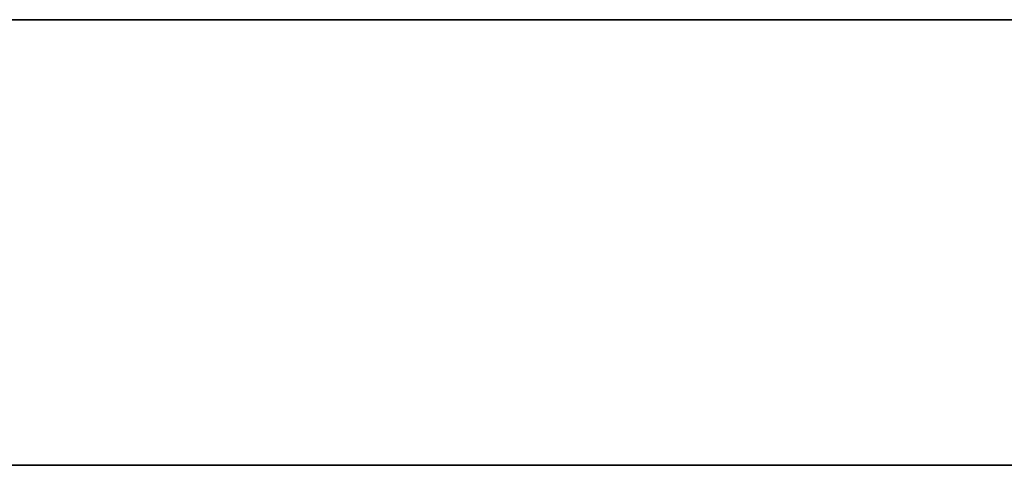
# Model space of a CAD drawing. Extents: x -0.3 to 41.3, y 0 to 17.8.
# Tile 461 of 625: x 32.442 to 32.774, y 0 to 0.15. Entities that reach past the tile are written whole.
import ezdxf

# ---------------------------------------------------------------- set-up
doc = ezdxf.new("R2010")
doc.units = 0
doc.header["$MEASUREMENT"] = 0
doc.layers.add('V220', color=7, linetype='Continuous')

msp = doc.modelspace()

# ---------------------------------------------------------------- linework, layer by layer
at = {"layer": 'V220', "color": 252, "true_color": 0x838383}
for points, invisible_edges in [([(25.28823, 0.15, 199.8), (25.28823, 0, 199.8), (32.985, 0, 199.8)], 12), ([(25.28823, 0.15, 199.1), (25.28823, 0, 199.1), (32.985, 0, 199.1)], 12), ([(25.28823, 0.15, 199.8), (32.985, 0, 199.8), (32.985, 0.15, 199.8)], 9), ([(25.28823, 0.15, 199.1), (32.985, 0, 199.1), (32.985, 0.15, 199.1)], 9)]:
    msp.add_3dface(points, dxfattribs=dict(at, invisible_edges=invisible_edges))
for points in [[(32.985, 0.15, 199.8), (25.28823, 0.15, 199.8), (25.28823, 0.15, 199.1), (32.985, 0.15, 199.1)], [(25.28823, 0, 199.8), (32.985, 0, 199.8), (32.985, 0, 199.1), (25.28823, 0, 199.1)]]:
    msp.add_3dface(points, dxfattribs=at)

doc.saveas('drawing.dxf')
